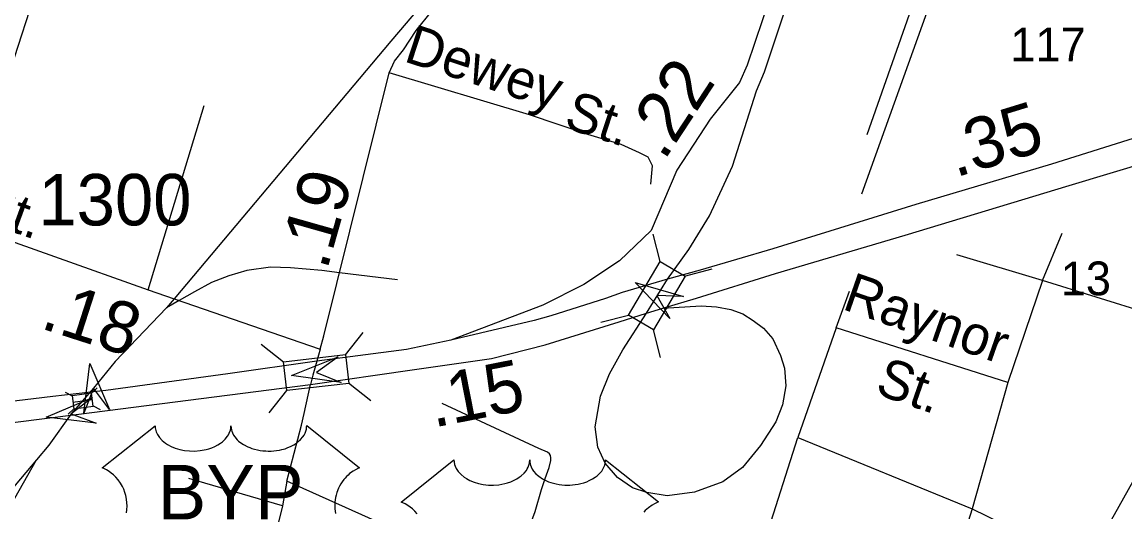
# Model space of a CAD drawing. Extents: x 2206922 to 2357709, y 510027 to 673830.
# Drawn here: x 2298965 to 2301643, y 601332 to 602521 of the extents above; entities that cross this region are included whole.
import ezdxf

# ---------------------------------------------------------------- set-up
doc = ezdxf.new("R2010")
doc.units = 0
for name, color, linetype in [('Exist Railroad Mainline', 7, 'Continuous'), ('Exist Railroad Siding', 7, 'Continuous'), ('Exist Road Non-System Type 51', 7, 'Continuous'), ('Exist Road Non-System Type 51 Label', 7, 'Continuous'), ('Exist Road Primary Interstate Ramp 1 Lane Attributed', 7, 'Continuous'), ('Exist Road Primary Interstate Structure Standard Bridge CELL', 7, 'Continuous'), ('Exist Road Primary US Divided Attributed', 7, 'Continuous'), ('Exist Road Primary US Label', 7, 'Continuous'), ('Exist Road Primary US Mileage Tenths English Label', 7, 'Continuous'), ('Exist Road Primary US Shield CELL', 7, 'Continuous'), ('Exist Road Primary US Shield Number Label', 7, 'Continuous'), ('Exist Road Primary US Structure Standard Bridge CELL', 7, 'Continuous'), ('Exist Road Secondary Mileage Hundredths English Label', 7, 'Continuous'), ('Exist Road Secondary Structure Standard Bridge Attributed CELL', 7, 'Continuous'), ('Exist Road Secondary Type 51 Attributed', 7, 'Continuous'), ('Exist Road Secondary Type 51 Label', 7, 'Continuous'), ('Exist Road Secondary Type 51 Number Label', 7, 'Continuous')]:
    doc.layers.add(name, color=color, linetype=linetype)

msp = doc.modelspace()

# ---------------------------------------------------------------- linework, layer by layer
at = {"layer": 'Exist Railroad Mainline'}
for p, q in [((2299333.8, 601849.6), (2299315.4, 601827.7)), ((2298999.7, 601458.5), (2298241.8, 600562.8))]:
    msp.add_line(p, q, dxfattribs=at)
for points in [[(2301285.1, 602890.3), (2301218.4, 602703.8), (2301003.6, 602103.7)], [(2300031.5, 602677.3), (2299860.1, 602475.4), (2299333.8, 601849.6)], [(2299315.4, 601827.7), (2299190.7, 601697.4), (2299137.9, 601632.2)], [(2299137.9, 601632.2), (2299111.8, 601601.3), (2299083.6, 601570.4)], [(2299083.6, 601570.4), (2299029.9, 601493.7), (2298999.7, 601458.5)], [(2299080.7, 600617.7), (2298973.5, 600722.6), (2298924.9, 600780.1), (2298904.5, 600825.9), (2298885.7, 600893.5), (2298872.5, 601013.4), (2298875.1, 601145.3), (2298886.1, 601229.4), (2298897.6, 601271.5), (2298915.3, 601309.6), (2298999.7, 601458.5)]]:
    msp.add_lwpolyline(points, dxfattribs=at)
at = {"layer": 'Exist Railroad Siding'}
for p, q in [((2299876.4, 601895.7), (2299735.8, 601912.6)), ((2299346.1, 601845.3), (2299315.4, 601827.7))]:
    msp.add_line(p, q, dxfattribs=at)
for points in [[(2301285.1, 602890.3), (2301188.7, 602737.4), (2301180.9, 602715.2), (2301016, 602247.9)], [(2299735.8, 601912.6), (2299692.3, 601917.8), (2299616.4, 601924.9), (2299568.3, 601926.4), (2299510.4, 601917.9), (2299466.5, 601905.3), (2299424.8, 601889), (2299383.1, 601866.5), (2299346.1, 601845.3)]]:
    msp.add_lwpolyline(points, dxfattribs=at)
at = {"layer": 'Exist Road Non-System Type 51'}
for p, q in [((2299271.1, 601871.2), (2299406.7, 602318.6)), ((2301443.1, 601894.2), (2301490.4, 602009)), ((2301443.1, 601894.2), (2301234.7, 601956.3)), ((2300942.2, 601778.9), (2300974.2, 601867.7)), ((2301443.1, 601894.2), (2301358.8, 601645.8)), ((2301877.5, 601758.9), (2301443.1, 601894.2)), ((2300942.2, 601778.9), (2300849.1, 601512.7)), ((2301358.8, 601645.8), (2300942.2, 601778.9)), ((2299688.6, 601727.1), (2299680.9, 601697.9)), ((2301358.8, 601645.8), (2301272.4, 601339.7)), ((2301735.6, 601537.1), (2301549.4, 601204.5)), ((2300738.2, 601165.6), (2300849.1, 601512.7)), ((2300849.1, 601512.7), (2301272.4, 601339.7)), ((2299596.8, 601346.4), (2299369.8, 601412.6)), ((2299607.9, 601406.3), (2299596.8, 601346.4)), ((2300148.7, 601164.5), (2299607.9, 601406.3)), ((2299596.8, 601346.4), (2299521.4, 601038.1)), ((2301272.4, 601339.7), (2301549.4, 601204.5))]:
    msp.add_line(p, q, dxfattribs=at)
for points in [[(2300488.7, 602186.5), (2300485.2, 602193.5), (2300464, 602204.1), (2300419.5, 602224.3), (2300339, 602248.7), (2300197, 602296.4), (2299856.6, 602398.3)], [(2300491.6, 602127.8), (2300495.8, 602172.3), (2300488.7, 602186.5)], [(2299680.9, 601697.9), (2299670.8, 601664.2), (2299665.5, 601640.9)], [(2299607.9, 601406.3), (2299643.3, 601542.7), (2299649.6, 601570.6), (2299665.5, 601640.9)], [(2300148.7, 601164.5), (2300210.7, 601333.1), (2300226.3, 601386.3), (2300235.1, 601412.9), (2300244.4, 601439.7), (2300249.2, 601457.1), (2300249.2, 601463.4), (2300248.4, 601469.1), (2300245.5, 601472.5), (2300240.4, 601476.8), (2300219.6, 601486.1), (2299984.7, 601594.8)], [(2301272.4, 601339.7), (2301252.4, 601277.6), (2301232.5, 601220), (2301103.9, 600988.2)]]:
    msp.add_lwpolyline(points, dxfattribs=at)
at = {"layer": 'Exist Road Primary Interstate Ramp 1 Lane Attributed'}
for points in [[(2300598.1, 601380), (2300531.5, 601371.1), (2300482.2, 601379.1), (2300447.2, 601390.2), (2300410.7, 601415.7), (2300380.5, 601450.6), (2300363, 601488.8), (2300356.6, 601538.1), (2300369.3, 601612.9), (2300391.6, 601667), (2300424, 601725.1), (2300481.1, 601814.5)], [(2300520.6, 601826.4), (2300614.2, 601831.9), (2300651.3, 601829.8), (2300686.3, 601823.4), (2300714.9, 601812.8), (2300740.3, 601796.9), (2300765.7, 601777.8), (2300788, 601752.4), (2300806.5, 601711.5), (2300816, 601681.3), (2300819.2, 601638.3), (2300811.2, 601592.2), (2300795.3, 601550.9), (2300758.3, 601493.5), (2300714.3, 601439.5), (2300666.6, 601404.5), (2300598.1, 601380)]]:
    msp.add_lwpolyline(points, dxfattribs=at)
at = {"layer": 'Exist Road Primary Interstate Structure Standard Bridge CELL'}
for p, q in [((2299133.2, 601620.1), (2299146.9, 601633)), ((2299069.5, 601622.6), (2299086.1, 601613.8)), ((2299088.3, 601598.1), (2299135.3, 601604.5)), ((2299076.7, 601569.5), (2299090.4, 601582.5)), ((2299137.4, 601589.1), (2299154.1, 601580.4))]:
    msp.add_line(p, q, dxfattribs=at)
msp.add_lwpolyline([(2299090.4, 601582.5), (2299137.5, 601588.9), (2299133.2, 601620.2), (2299086.1, 601613.8)], close=True, dxfattribs=at)
at = {"layer": 'Exist Road Primary US Divided Attributed'}
for points in [[(2300867.9, 602819.5), (2300845.5, 602755.4), (2300781.4, 602582.8), (2300725.3, 602416.8), (2300707.3, 602374.3), (2300635.7, 602285.3), (2300554.8, 602162), (2300492.7, 602015.6), (2300415.6, 601941.6), (2300328.9, 601883.8), (2300229.3, 601834), (2300005.7, 601749.1)], [(2300532, 601897.3), (2300584.3, 601968.9), (2300634.2, 602050.8), (2300690.4, 602171.4), (2300748, 602354.6), (2300767.5, 602400.8), (2300824, 602567.8), (2300910.7, 602805.3)], [(2302261.6, 602367.5), (2302187.4, 602359.5), (2302034.8, 602337), (2301923.9, 602312.9), (2301806.7, 602284), (2301678.2, 602243.8), (2301464.5, 602176.3), (2301135.2, 602078.3), (2300788.3, 601970.6), (2300611.6, 601919.1), (2300532, 601897.3)], [(2300520.6, 601826.4), (2300602.3, 601850.9), (2300794.7, 601911.1), (2301109.5, 602004.3), (2301507.9, 602124.9), (2301707.1, 602184.3), (2301811.5, 602211.7), (2301927.1, 602242.2), (2302036.4, 602264.7), (2302189, 602292), (2302219.6, 602295.8)], [(2300532, 601897.3), (2300422.1, 601864.5), (2300381.9, 601850), (2300248.6, 601808.2), (2300208.4, 601797), (2300005.7, 601749.1)], [(2300481.1, 601814.5), (2300532, 601897.3)], [(2299665.5, 601640.9), (2299911.8, 601677.1), (2300104.5, 601704.2), (2300235.4, 601737.7), (2300415, 601793.2), (2300481.1, 601814.5)], [(2300481.1, 601814.5), (2300520.6, 601826.4)], [(2300005.7, 601749.1), (2299898.4, 601726.3), (2299680.9, 601697.9)], [(2299680.9, 601697.9), (2299464.7, 601666.8), (2299168.1, 601626.6), (2299124.2, 601622.2)], [(2297512.1, 600883), (2297667, 601023.8), (2297732, 601078), (2297793.3, 601128.2), (2297854.8, 601175.5), (2297919.2, 601220), (2297954.2, 601242.7), (2298022.3, 601284.7), (2298057.4, 601303.3), (2298129, 601341.5), (2298165.6, 601359.2), (2298201.9, 601375.3), (2298275.7, 601406.5), (2298351.1, 601433.3), (2298426.6, 601457), (2298505.5, 601478.9), (2298584.9, 601497.7), (2298667.6, 601512.9), (2298746.8, 601524.5), (2298864.5, 601539.5), (2299102.2, 601569.1), (2299665.5, 601640.9)], [(2299124.2, 601622.2), (2299039, 601612.1), (2298925.1, 601598.4), (2298874.6, 601591.4), (2298756.8, 601576), (2298720.1, 601569.5), (2298597, 601550.4), (2298550.1, 601540.6), (2298515.4, 601533.1), (2298432.6, 601511.5), (2298396.7, 601501.4), (2298355.3, 601488.1)]]:
    msp.add_lwpolyline(points, dxfattribs=at)
at = {"layer": 'Exist Road Primary US Shield CELL'}
for points in [[(2299218.1, 601329.8), (2299219.1, 601337.2), (2299219.5, 601346.4), (2299219.3, 601354), (2299218.3, 601362.9), (2299216.6, 601371.4), (2299214.6, 601378.8), (2299211.4, 601387.3), (2299208.5, 601393.6), (2299203.6, 601402), (2299198.1, 601409.8), (2299192.4, 601416.2), (2299186.7, 601421.9), (2299181.3, 601426.2), (2299176.1, 601429.9), (2299169.5, 601433.8), (2299163.2, 601436.9), (2299159.3, 601438.5), (2299287.8, 601541), (2299288.2, 601535.7), (2299289.5, 601529.3), (2299290.5, 601526.1), (2299293.4, 601519.8), (2299298.3, 601512.5), (2299305.1, 601505.3), (2299312.8, 601499), (2299317.9, 601495.6), (2299326.7, 601490.9), (2299336.6, 601486.7), (2299347.7, 601483.5), (2299359, 601481.2), (2299371.4, 601479.9), (2299383.6, 601479.6), (2299396.9, 601480.6), (2299411.4, 601483.4), (2299418.2, 601485.2), (2299425.7, 601487.8), (2299432.7, 601490.7), (2299440.4, 601494.8), (2299446.5, 601498.7), (2299451.4, 601502.2), (2299458.2, 601508.8), (2299463.6, 601515.5), (2299465.9, 601519.3), (2299467.9, 601523), (2299470.6, 601530.7), (2299471.3, 601534.1), (2299471.9, 601541.2), (2299472.3, 601535.3), (2299472.9, 601531.5), (2299473.9, 601527.9), (2299475.4, 601524), (2299478.2, 601518.6), (2299481.2, 601514), (2299486.9, 601507.2), (2299490.5, 601503.9), (2299493.8, 601501.2), (2299502.5, 601495.2), (2299512.7, 601490.1), (2299517.7, 601487.9), (2299522.9, 601486), (2299529.4, 601484.1), (2299536.2, 601482.5), (2299542.9, 601481.3), (2299549.7, 601480.3), (2299556.7, 601479.8), (2299562.4, 601479.6), (2299569.4, 601479.7), (2299575.8, 601480.1), (2299582.4, 601480.9), (2299589.7, 601482.1), (2299595.6, 601483.4), (2299603.3, 601485.4), (2299610.3, 601487.9), (2299616.5, 601490.6), (2299624.4, 601494.8), (2299630.9, 601498.8), (2299635.6, 601502.6), (2299641.2, 601507.8), (2299646.5, 601513.9), (2299649.7, 601518.4), (2299651.9, 601523), (2299653.9, 601527.9), (2299655.2, 601533.1), (2299655.8, 601537.6), (2299655.9, 601541.4), (2299784.5, 601438.9), (2299781.5, 601437.8), (2299774.5, 601434.4), (2299768.9, 601431.1), (2299760.1, 601424.9), (2299756.3, 601421.4), (2299752.5, 601417.9), (2299749, 601414.1), (2299745.9, 601410.5), (2299742.2, 601405.3), (2299738.9, 601400.2), (2299735.6, 601394.5), (2299733.2, 601389.5), (2299729.3, 601379.2), (2299727.4, 601372.7), (2299726.1, 601367.1), (2299724.6, 601355.6), (2299724.2, 601350.2), (2299724.2, 601344.8), (2299724.5, 601339.1), (2299725.1, 601333.6), (2299726.1, 601327.9)], [(2299923.9, 601327), (2299918.2, 601333.4), (2299912.5, 601339.1), (2299907, 601343.4), (2299901.8, 601347.1), (2299895.3, 601351.1), (2299889, 601354.2), (2299885, 601355.8), (2300013.6, 601458.2), (2300014, 601452.9), (2300015.2, 601446.6), (2300016.2, 601443.3), (2300019.2, 601437.1), (2300024.1, 601429.7), (2300030.9, 601422.5), (2300038.5, 601416.2), (2300043.7, 601412.8), (2300052.5, 601408.1), (2300062.4, 601404), (2300073.5, 601400.8), (2300084.8, 601398.5), (2300097.2, 601397.1), (2300109.4, 601396.9), (2300122.6, 601397.9), (2300137.2, 601400.7), (2300144, 601402.4), (2300151.5, 601405), (2300158.5, 601407.9), (2300166.2, 601412), (2300172.3, 601416), (2300177.1, 601419.5), (2300184, 601426), (2300189.4, 601432.8), (2300191.7, 601436.5), (2300193.7, 601440.2), (2300196.3, 601447.9), (2300197.1, 601451.4), (2300197.6, 601458.5), (2300198.1, 601452.5), (2300198.7, 601448.8), (2300199.7, 601445.1), (2300201.2, 601441.3), (2300203.9, 601435.8), (2300207, 601431.2), (2300212.7, 601424.5), (2300216.3, 601421.1), (2300219.5, 601418.5), (2300228.3, 601412.5), (2300238.5, 601407.3), (2300243.5, 601405.1), (2300248.7, 601403.3), (2300255.2, 601401.3), (2300262, 601399.7), (2300268.7, 601398.6), (2300275.5, 601397.6), (2300282.5, 601397), (2300288.2, 601396.9), (2300295.2, 601397), (2300301.6, 601397.3), (2300308.2, 601398.1), (2300315.5, 601399.3), (2300321.4, 601400.6), (2300329.1, 601402.7), (2300336.1, 601405.2), (2300342.2, 601407.8), (2300350.2, 601412), (2300356.7, 601416), (2300361.4, 601419.8), (2300367, 601425), (2300372.3, 601431.2), (2300375.4, 601435.6), (2300377.6, 601440.3), (2300379.7, 601445.1), (2300380.9, 601450.3), (2300381.6, 601454.8), (2300381.7, 601458.6), (2300510.3, 601356.2), (2300507.2, 601355), (2300500.3, 601351.6), (2300494.7, 601348.3), (2300485.9, 601342.1), (2300482.1, 601338.7), (2300478.3, 601335.1), (2300474.8, 601331.3)]]:
    msp.add_lwpolyline(points, dxfattribs=at)
at = {"layer": 'Exist Road Primary US Structure Standard Bridge CELL'}
for p, q in [((2300514.3, 601939.8), (2300497.2, 602006.7)), ((2300573.7, 601904.7), (2300640.6, 601921.9)), ((2300370.3, 601792.8), (2300437.1, 601810)), ((2299749.9, 601713.5), (2299792.8, 601767.6)), ((2300515, 601707.2), (2300497.9, 601774)), ((2299545.7, 601739.4), (2299599.8, 601696.5)), ((2299757.8, 601645), (2299811.9, 601602.1)), ((2299565, 601572.3), (2299607.9, 601626.4))]:
    msp.add_line(p, q, dxfattribs=at)
for points in [[(2300437.1, 601810), (2300514.1, 601940), (2300574.8, 601904.1), (2300497.9, 601774)], [(2299599.8, 601696.5), (2299749.9, 601713.9), (2299758, 601643.7), (2299607.9, 601626.4)]]:
    msp.add_lwpolyline(points, close=True, dxfattribs=at)
at = {"layer": 'Exist Road Secondary Structure Standard Bridge Attributed CELL'}
for points in [[(2300538.2, 601801.2), (2300453.9, 601889.3), (2300571, 601855.1), (2300506, 601857.6)], [(2299739.6, 601645.9), (2299618.9, 601663.2), (2299732, 601708.6), (2299679.4, 601670.5)], [(2299114.9, 601571.4), (2299129, 601692.5), (2299177.3, 601580.6), (2299137.9, 601632.2)], [(2299144.2, 601547), (2299023.2, 601562.1), (2299135.5, 601609.5), (2299083.6, 601570.4)]]:
    msp.add_lwpolyline(points, close=True, dxfattribs=at)
at = {"layer": 'Exist Road Secondary Type 51 Attributed'}
for points in [[(2298815.5, 602033.4), (2299123.1, 602981.1), (2299206.3, 603237.9), (2299490.2, 604114.4), (2299668.9, 604666.2), (2299757.8, 604941), (2299842.8, 605217.8), (2299909.6, 605444.2)], [(2299688.6, 601727.1), (2299697.7, 601759.4), (2299856.6, 602398.3), (2299869.1, 602426.1), (2299891.4, 602453.9), (2299921.6, 602501), (2299959.7, 602547.6), (2300014.8, 602600.6), (2300076.3, 602645.1)], [(2298815.5, 602033.4), (2299271.1, 601871.2), (2299333.8, 601849.6)], [(2299333.8, 601849.6), (2299688.6, 601727.1)]]:
    msp.add_lwpolyline(points, dxfattribs=at)

# ---------------------------------------------------------------- texts
at = {"layer": 'Exist Road Non-System Type 51 Label'}
for s, rotation, p in [('Dewey', 341.9004, (2299888.9, 602426.9)), ('St.', 341.9004, (2300277.4, 602266.3)), ('Raynor', 340.7375, (2300953.8, 601825.3)), ('St.', 340.7375, (2301033.3, 601620))]:
    msp.add_text(s, height=95, rotation=rotation, dxfattribs=at).set_placement(p)
at = {"layer": 'Exist Road Primary US Label'}
for s, p in [('117', (2301364.9, 602425.8)), ('13', (2301487.2, 601857.9))]:
    msp.add_text(s, height=82.02, dxfattribs=at).set_placement(p)
at = {"layer": 'Exist Road Primary US Mileage Tenths English Label'}
for s, rotation, p in [('.22', 56.7102, (2300523.6, 602182.4)), ('.35', 17.0662, (2301231.2, 602143.5)), ('.15', 11.1391, (2299963.8, 601536.4))]:
    msp.add_text(s, height=125, rotation=rotation, dxfattribs=at).set_placement(p)
at = {"layer": 'Exist Road Primary US Shield Number Label'}
msp.add_text('BYP', height=132.5, dxfattribs=at).set_placement((2299293.7, 601313.5))
at = {"layer": 'Exist Road Secondary Mileage Hundredths English Label'}
for s, rotation, p in [('.19', 74.1922, (2299704.9, 601916.5)), ('.18', 342.1537, (2299005.9, 601778.8))]:
    msp.add_text(s, height=125, rotation=rotation, dxfattribs=at).set_placement(p)
at = {"layer": 'Exist Road Secondary Type 51 Label'}
msp.add_text('St.', height=95, rotation=339.8969, dxfattribs=at).set_placement((2298850, 602045.7))
at = {"layer": 'Exist Road Secondary Type 51 Number Label'}
msp.add_text('1300', height=125, dxfattribs=at).set_placement((2299004.3, 602027.6))

doc.saveas('drawing.dxf')
